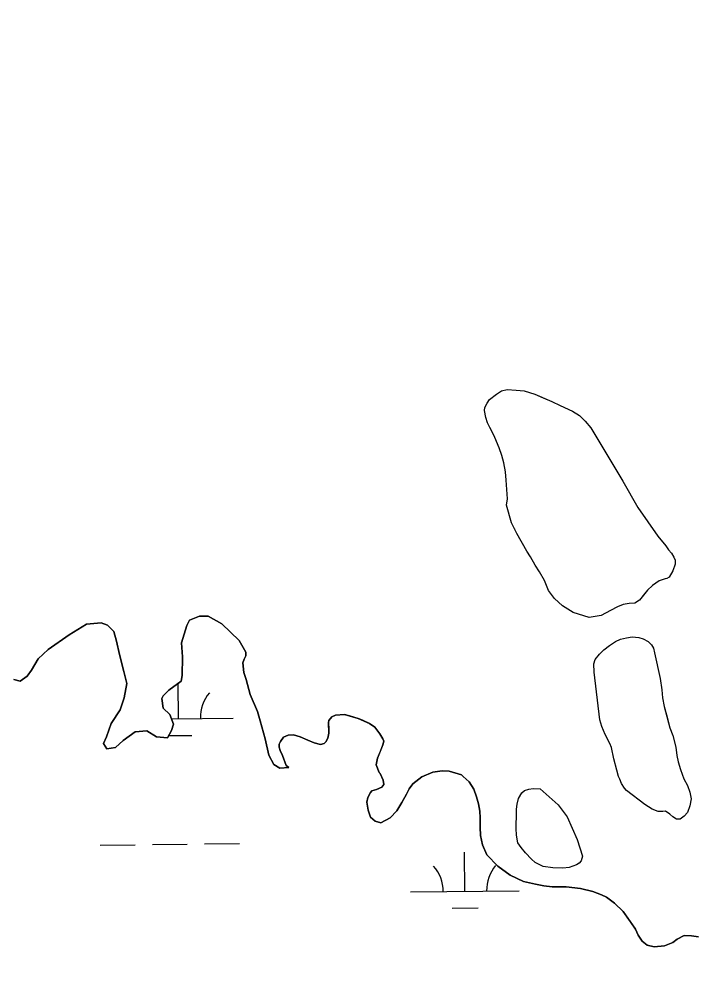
# Model space of a CAD drawing. Extents: x 3684037 to 3722149, y 433263 to 459021.
# Drawn here: x 3696887 to 3697509, y 448295 to 449181 of the extents above; entities that cross this region are included whole.
import ezdxf

# ---------------------------------------------------------------- set-up
doc = ezdxf.new("R2010")
doc.units = 0
for name, color, linetype in [('V-RIVR-EDGE', 7, 'Continuous'), ('V-TOPO-SHOR', 7, 'Continuous'), ('V-WETL-SWMP', 7, 'Continuous')]:
    doc.layers.add(name, color=color, linetype=linetype)

msp = doc.modelspace()

# ---------------------------------------------------------------- linework, layer by layer
at = {"layer": 'V-RIVR-EDGE'}
msp.add_spline([(3696491.01, 456956.98), (3696499.46, 456945.34), (3696522.43, 456915.36), (3696551.06, 456881.73), (3696592.6, 456839.57), (3696607.93, 456824.57), (3696661.56, 456762.17), (3696696.26, 456732.56), (3696736.59, 456690.41), (3696782.99, 456647.43), (3696798.72, 456631.62), (3696862.88, 456574.85), (3696899.59, 456542.81), (3696931.08, 456518.47), (3696942.36, 456503.48), (3696952.45, 456494.97), (3696962.14, 456487.66), (3696987.16, 456470.62), (3697014.61, 456451.55), (3697061.04, 456420.29), (3697092.52, 456395.55), (3697134.08, 456360.67), (3697166.78, 456335.52), (3697185.73, 456316.47), (3697201.46, 456298.23), (3697211.53, 456284.46), (3697233.7, 456256.1), (3697255.88, 456230.97), (3697279.27, 456203.82), (3697316.37, 456164.91), (3697353.48, 456123.98), (3697376.87, 456099.66), (3697406.33, 456076.13), (3697430.14, 456057.88), (3697450.33, 456044.89), (3697520.13, 455982.44), (3697544.34, 455963.37), (3697581.9, 455942.25), (3697614.61, 455926), (3697632.78, 455913.82), (3697662.24, 455891.91), (3697710.26, 455848.12), (3697757.45, 455800.7), (3697792.14, 455767.05), (3697833.3, 455729.34), (3697868.4, 455696.9), (3697895.83, 455673.38), (3697933.75, 455633.66), (3697972.88, 455598.38), (3698039.46, 455539.58), (3698090.29, 455492.15), (3698135.88, 455447.55), (3698177.02, 455406.61), (3698217.74, 455359.2), (3698254.45, 455321.1), (3698281.47, 455292.72), (3698316.18, 455265.55), (3698357.36, 455240.78), (3698381.98, 455222.12), (3698407.8, 455194.96), (3698430.77, 455163.36), (3698450.93, 455141.88), (3698487.66, 455113.89), (3698517.53, 455091.17), (3698534.07, 455076.97), (3698556.24, 455049.42), (3698582.46, 455019.84), (3698614.72, 454987.01), (3698657.08, 454947.27), (3698691.37, 454913.62), (3698718, 454887.28), (3698807.16, 454806.58), (3698837.41, 454775.78), (3698881.4, 454739.68), (3698910.45, 454713.73), (3698949.18, 454677.64), (3698989.11, 454637.11), (3699039.14, 454591.7), (3699066.57, 454562.92), (3699088.77, 454545.47), (3699187.23, 454465.17), (3699228.39, 454429.88), (3699268.34, 454393.8), (3699300.6, 454360.56), (3699328.84, 454330.56), (3699382.5, 454285.14), (3699427.29, 454244.19), (3699474.49, 454199.59), (3699500.3, 454170.41), (3699532.57, 454139.2), (3699563.24, 454114.46), (3699588.66, 454093.77), (3699608.43, 454073.91), (3699636.65, 454041.49), (3699659.24, 454015.55), (3699675.77, 453998.53), (3699726.99, 453942.6), (3699768.93, 453898.01), (3699807.65, 453854.65), (3699829.44, 453837.61), (3699865.77, 453811.24), (3699885.13, 453793.8), (3699924.68, 453762.57), (3699939.63, 453754.85), (3699950.95, 453754.42), (3699975.6, 453746.67), (3700001.84, 453731.24), (3700023.64, 453714.2), (3700032.9, 453700.84), (3700036.11, 453688.7), (3700042.15, 453679.38), (3700052.63, 453667.23), (3700065.94, 453651.02), (3700072.38, 453638.47), (3700079.63, 453627.94), (3700095.35, 453607.27), (3700141.31, 453551.36), (3700161.45, 453521.38), (3700185.64, 453491.4), (3700219.92, 453452.9), (3700237.25, 453429.81), (3700255.39, 453407.52), (3700340.92, 453326.44), (3700393.37, 453280.61), (3700435.74, 453243.71), (3700480.94, 453207.61), (3700509.2, 453188.54), (3700535.04, 453172.3), (3700559.26, 453156.47), (3700600.44, 453130.89), (3700613.76, 453121.15), (3700623.46, 453116.28), (3700639.19, 453100.47), (3700647.65, 453090.74), (3700674.71, 453074.9), (3700691.25, 453060.71), (3700727.58, 453033.93), (3700758.25, 453008.78), (3700801.44, 452977.54), (3700837.37, 452952.38), (3700871.67, 452924.8), (3700903.95, 452898.44), (3700927.77, 452880.99), (3700958.44, 452857.86), (3701015.34, 452807.99), (3701048.43, 452780.41), (3701075.48, 452762.95), (3701104.95, 452743.47), (3701127.16, 452730.88), (3701156.63, 452713.42), (3701182.87, 452695.56), (3701204.67, 452682.16), (3701235.37, 452666.32), (3701255.56, 452654.14), (3701285.83, 452633.03), (3701312.86, 452607.09), (3701321.33, 452599.79), (3701332.23, 452591.67), (3701350.39, 452577.48), (3701370.57, 452560.44), (3701389.13, 452544.63), (3701408.91, 452532.04), (3701434.36, 452518.63), (3701456.18, 452512.11), (3701467.08, 452506.42), (3701486.05, 452491.01), (3701499.77, 452482.08), (3701518.75, 452468.28), (3701537.72, 452454.08), (3701554.26, 452439.49), (3701575.24, 452422.85), (3701592.2, 452410.28), (3701622.47, 452387.15), (3701647.09, 452368.49), (3701696.32, 452326.72), (3701727.79, 452300.36), (3701754.02, 452278.86), (3701780.66, 452258.17), (3701815.38, 452234.23), (3701863.81, 452194.89), (3701890.45, 452176.22), (3701916.7, 452162), (3701938.89, 452143.34), (3701962.31, 452129.94), (3701986.93, 452112.09), (3702011.95, 452090.6), (3702032.94, 452074.37), (3702051.1, 452058.55), (3702109.2, 452006.65), (3702158.04, 451973.37), (3702192.75, 451944.17), (3702212.11, 451923.9), (3702228.25, 451910.12), (3702239.56, 451906.04), (3702258.94, 451893.46), (3702276.69, 451876.03), (3702294.85, 451861.43), (3702325.52, 451839.11), (3702353.77, 451816.4), (3702388.48, 451789.62), (3702409.06, 451772.59), (3702442.56, 451743.39), (3702493.4, 451700.4), (3702516.8, 451677.7), (3702543.84, 451656.2), (3702589.05, 451624.55), (3702615.68, 451603.86), (3702648.37, 451577.9), (3702681.06, 451551.13), (3702714.15, 451522.34), (3702744.82, 451496.38), (3702761.76, 451479.36), (3702791.61, 451448.55), (3702806.52, 451427.89), (3702821.83, 451408.04), (3702843.21, 451386.55), (3702872.26, 451361.01), (3702910.6, 451327.75), (3702933.18, 451303.03), (3702957.78, 451275.47), (3702989.23, 451239), (3703050.15, 451184.26), (3703086.05, 451144.95), (3703114.68, 451113.34), (3703144.52, 451080.11), (3703160.65, 451061.87), (3703178, 451046.86), (3703202.6, 451019.71), (3703240.51, 450979.58), (3703264.72, 450956.48), (3703289.72, 450930.13), (3703316.74, 450902.16), (3703339.74, 450878.65), (3703374.42, 450840.15), (3703418.36, 450788.28), (3703459.08, 450738.85), (3703496.19, 450699.53), (3703592.58, 450595.78), (3703613.16, 450579.55), (3703630.9, 450558.88), (3703650.24, 450530.53), (3703671.59, 450496.51), (3703693.35, 450468.15), (3703725.21, 450432.89), (3703758.29, 450400.86), (3703788.55, 450373.7), (3703807.1, 450353.03), (3703820.41, 450338.03), (3703842.98, 450309.27), (3703868.37, 450275.64), (3703879.24, 450255.8), (3703887.68, 450233.54), (3703893.72, 450223.82), (3703916.29, 450193.44), (3703936.04, 450167.51), (3703950.95, 450147.66), (3704020.69, 450060.95), (3704036.82, 450041.5), (3704044.07, 450029.75), (3704061.81, 450007.88), (3704081.17, 449986.4), (3704102.92, 449954.4), (3704113.39, 449937.79), (3704138.38, 449903.36), (3704157.73, 449880.26), (3704175.46, 449851.91), (3704189.15, 449830.04), (3704204.88, 449813.42), (3704221.81, 449792.76), (3704273.77, 449711.76), (3704281.41, 449690.71), (3704297.12, 449666.01), (3704324.1, 449622.27), (3704340.63, 449601.6), (3704382.92, 449535.99), (3704402.67, 449506.83), (3704415.95, 449482.53), (3704431.66, 449459.44), (3704449.4, 449437.16), (3704471.98, 449410.42), (3704491.34, 449390.55), (3704521.18, 449354.9), (3704545.76, 449323.7), (3704553.81, 449308.31), (3704563.07, 449292.11), (3704576.77, 449271.05), (3704594.9, 449242.3), (3704618.66, 449204.23), (3704654.93, 449156.02), (3704685.15, 449111.87), (3704709.72, 449071.77), (3704733.89, 449034.11), (3704765.72, 448985.91), (3704789.88, 448945.01), (3704815.26, 448906.53), (3704829.35, 448881.42), (3704849.89, 448850.24), (3704868.83, 448820.67), (3704884.95, 448801.63), (3704901.08, 448780.96), (3704913.97, 448762.33), (3704925.64, 448740.06), (3704932.48, 448726.7), (3704949.8, 448698.35), (3704967.55, 448682.54), (3704988.15, 448670.76), (3705014.8, 448656.95), (3705046.3, 448639.88), (3705064.06, 448624.47), (3705092.28, 448592.05), (3705105.17, 448573.42), (3705120.49, 448553.97), (3705145.89, 448522.77), (3705180.17, 448483.87), (3705197.5, 448460.37), (3705228.52, 448416.22), (3705268.84, 448365.58), (3705295.84, 448328.31), (3705331.7, 448279.29), (3705359.5, 448238.78), (3705380.04, 448203.15), (3705402.15, 448152.55), (3705422.25, 448101.95), (3705439.55, 448066.32), (3705459.26, 448025.43)], degree=3, dxfattribs=at)
at = {"layer": 'V-TOPO-SHOR'}
msp.add_line((3697132.45, 448494.33), (3697135.01, 448492.34), dxfattribs=at)
for points in [[(3697336.23, 448739.66), (3697334.94, 448756.94), (3697334.16, 448764.42), (3697332.6, 448772.68), (3697331.05, 448779.38), (3697328.47, 448786.6), (3697324.59, 448796.14), (3697322.27, 448800.78), (3697319.94, 448805.42), (3697317.62, 448809.55), (3697316.07, 448814.45), (3697315.03, 448820.9), (3697315.29, 448823.73), (3697317.35, 448827.61), (3697319.67, 448830.96), (3697325.86, 448835.87), (3697330.5, 448838.96), (3697335.66, 448840.26), (3697344.17, 448839.49), (3697351.39, 448838.98), (3697361.19, 448835.89), (3697368.93, 448832.54), (3697376.93, 448829.19), (3697384.67, 448825.59), (3697395.77, 448820.18), (3697402.22, 448816.31), (3697407.64, 448811.16), (3697412.8, 448804.97), (3697442.24, 448755.98), (3697455.92, 448731.74), (3697474.25, 448705.45), (3697481.74, 448696.42), (3697484.32, 448692.82), (3697486.9, 448689.72), (3697488.96, 448686.11), (3697490.26, 448683.28), (3697490.26, 448679.67), (3697488.2, 448673.47), (3697484.85, 448667.54), (3697482.79, 448666.25), (3697480.98, 448665.99), (3697475.57, 448664.18), (3697469.38, 448660.05), (3697464.74, 448655.66), (3697462.16, 448652.3), (3697457.52, 448646.37), (3697453.14, 448643.53), (3697447.98, 448643.27), (3697442.57, 448642.49), (3697437.15, 448640.42), (3697430.7, 448636.81), (3697422.19, 448632.42), (3697411.36, 448630.61), (3697396.4, 448634.98), (3697386.6, 448641.17), (3697379.37, 448647.87), (3697373.95, 448655.35), (3697370.07, 448664.37), (3697365.43, 448672.36), (3697361.55, 448678.55), (3697357.16, 448686.29), (3697353.81, 448691.44), (3697349.93, 448698.4), (3697344.77, 448707.68), (3697339.86, 448717.48), (3697335.21, 448733.73), (3697336.23, 448739.66)], [(3697135.01, 448492.34), (3697126.61, 448491.73), (3697121.12, 448495.11), (3697116.53, 448503.95), (3697113.35, 448518.75), (3697108.66, 448535.5), (3697106.06, 448543.88), (3697099.41, 448559.61), (3697095.74, 448573.41), (3697093.67, 448579.81), (3697092.55, 448588.71), (3697093.99, 448592.19), (3697095.43, 448595.18), (3697095.38, 448598.64), (3697089.29, 448609.44), (3697073.23, 448624.54), (3697060.76, 448631.79), (3697052.85, 448631.67), (3697043.5, 448628.07), (3697041.1, 448623.09), (3697036.38, 448607.19), (3697037.06, 448594.34), (3697036.81, 448577.02), (3697035.89, 448572.05), (3697024.64, 448563.48), (3697019.27, 448558.46), (3697018.31, 448555.97), (3697019.43, 448547.08), (3697025.46, 448541.23), (3697029.05, 448532.37), (3697027.15, 448526.41), (3697023.29, 448519.92), (3697013.38, 448520.77), (3697004.4, 448526.08), (3696993.52, 448525.43), (3696982.75, 448517.36), (3696975.43, 448510.82), (3696967.53, 448509.72), (3696964.49, 448514.62), (3696967.37, 448520.6), (3696971.64, 448533.03), (3696979.87, 448545.52), (3696983.67, 448556.46), (3696985.96, 448569.85), (3696983.32, 448580.7), (3696979.14, 448596.47), (3696976.49, 448608.8), (3696973.89, 448617.67), (3696968.36, 448623.53), (3696962.4, 448625.42), (3696949.05, 448624.24), (3696932.87, 448614.6), (3696913.77, 448600.97), (3696904.49, 448592.42), (3696898.21, 448581.94), (3696894.33, 448576.45), (3696887.96, 448571.9), (3696882, 448573.3)], [(3697471.29, 448597.96), (3697476.46, 448574.49), (3697478.01, 448563.92), (3697478.79, 448556.69), (3697480.35, 448548.7), (3697482.93, 448538.9), (3697485.52, 448529.1), (3697488.1, 448521.87), (3697490.94, 448511.04), (3697491.72, 448503.56), (3697493.02, 448497.63), (3697495.08, 448490.67), (3697498.19, 448482.15), (3697501.8, 448475.96), (3697503.87, 448469.78), (3697504.91, 448463.58), (3697503.88, 448457.14), (3697501.56, 448451.2), (3697498.72, 448447.59), (3697494.85, 448445.01), (3697491.5, 448445), (3697488.15, 448447.07), (3697485.31, 448449.64), (3697484.53, 448450.16), (3697481.44, 448452.22), (3697478.86, 448451.96), (3697474.73, 448451.96), (3697469.05, 448454.02), (3697462.34, 448458.4), (3697445.57, 448471.29), (3697443.76, 448473.35), (3697440.92, 448477.73), (3697439.37, 448481.86), (3697438.34, 448484.18), (3697436.53, 448490.11), (3697433.94, 448500.43), (3697431.87, 448510.75), (3697430.32, 448514.61), (3697425.93, 448522.87), (3697422.83, 448530.09), (3697421.02, 448536.28), (3697415.83, 448580.13), (3697415.57, 448587.87), (3697416.86, 448591.74), (3697420.72, 448596.64), (3697424.85, 448600.77), (3697430, 448604.64), (3697435.42, 448608.52), (3697440.06, 448610.58), (3697445.48, 448611.88), (3697450.64, 448612.65), (3697456.83, 448612.14), (3697460.96, 448610.86), (3697465.34, 448608.54), (3697468.7, 448605.44), (3697470.25, 448602.35), (3697471.29, 448597.96)], [(3697511.9, 448336.69), (3697505.19, 448337.72), (3697498.73, 448337.97), (3697492.27, 448334.61), (3697488.15, 448331.51), (3697480.4, 448328.4), (3697471.1, 448327.36), (3697464.64, 448329.17), (3697459.99, 448332.78), (3697456.37, 448338.2), (3697453.79, 448343.88), (3697449.13, 448350.6), (3697442.41, 448360.15), (3697434.66, 448367.63), (3697427.17, 448373.05), (3697422.51, 448375.37), (3697414.51, 448378.47), (3697403.4, 448381.3), (3697389.97, 448382.84), (3697377.31, 448382.83), (3697369.56, 448383.6), (3697361.81, 448385.15), (3697350.96, 448387.72), (3697338.56, 448393.4), (3697327.19, 448401.66), (3697317.11, 448412.24), (3697313.23, 448421.28), (3697311.16, 448429.8), (3697310.9, 448437.55), (3697310.89, 448446.07), (3697310.63, 448452.27), (3697309.33, 448458.98), (3697307.52, 448465.44), (3697305.19, 448472.41), (3697300.8, 448479.38), (3697295.37, 448484.29), (3697293.82, 448485.58), (3697282.46, 448489.18), (3697276, 448489.44), (3697267.47, 448488.14), (3697257.4, 448483.74), (3697249.14, 448477.54), (3697245.79, 448472.89), (3697243.21, 448467.98), (3697238.82, 448460.23), (3697234.18, 448452.48), (3697228.24, 448446.02), (3697219.46, 448441.62), (3697214.3, 448443.17), (3697210.16, 448446.78), (3697207.83, 448453.24), (3697206.8, 448460.47), (3697207.57, 448464.86), (3697210.15, 448469.51), (3697211.18, 448471.06), (3697215.57, 448472.35), (3697220.48, 448474.42), (3697222.28, 448476.75), (3697221.77, 448480.88), (3697218.92, 448486.82), (3697218.14, 448487.85), (3697215.3, 448495.08), (3697216.58, 448501.02), (3697219.16, 448507.48), (3697221.48, 448513.42), (3697222.51, 448516.78), (3697221.48, 448518.85), (3697218.64, 448523.49), (3697213.98, 448529.69), (3697209.07, 448533.04), (3697202.87, 448535.88), (3697198.74, 448537.69), (3697190.73, 448540.01), (3697186.34, 448541.3), (3697177.82, 448540.52), (3697174.46, 448538.96), (3697171.88, 448535.6), (3697171.62, 448533.8), (3697171.63, 448527.34), (3697171.63, 448523.98), (3697170.86, 448519.59), (3697169.05, 448516.23), (3697167.5, 448514.42), (3697164.15, 448513.65), (3697158.21, 448515.19), (3697152.52, 448517.77), (3697145.55, 448520.61), (3697139.35, 448522.41), (3697134.44, 448522.15), (3697130.05, 448520.34), (3697127.47, 448516.46), (3697126.18, 448513.88), (3697126.18, 448511.3), (3697126.96, 448508.2), (3697129.03, 448503.55), (3697132.45, 448494.33)], [(3697366.08, 448472.92), (3697382.86, 448458.23), (3697390.86, 448447.14), (3697400.16, 448426.25), (3697405.07, 448410.78), (3697403.79, 448406.65), (3697401.98, 448404.59), (3697399.66, 448402.78), (3697392.7, 448400.45), (3697387.02, 448399.93), (3697377.73, 448400.18), (3697368.96, 448401.47), (3697361.48, 448405.08), (3697358.12, 448408.17), (3697352.7, 448413.84), (3697348.57, 448418.74), (3697345.48, 448423.12), (3697344.44, 448430.35), (3697344.18, 448436.28), (3697344.17, 448440.41), (3697344.43, 448447.37), (3697344.42, 448454.08), (3697344.94, 448458.72), (3697346.22, 448463.88), (3697349.32, 448469.04), (3697351.63, 448471.37), (3697355.76, 448472.4), (3697359.63, 448473.18), (3697366.08, 448472.92)]]:
    msp.add_lwpolyline(points, dxfattribs=at)
at = {"layer": 'V-WETL-SWMP'}
for p, q in [((3697342.72, 448711.77), (3697343.07, 448711.78)), ((3697033.65, 448537.35), (3697033.27, 448570.05)), ((3697027.06, 448537.28), (3697083.64, 448537.93)), ((3697024.41, 448521.81), (3697045.83, 448522.06)), ((3696961.59, 448421.07), (3696993.58, 448421.45)), ((3697009.58, 448421.63), (3697041.58, 448422)), ((3697057.58, 448422.19), (3697089.58, 448422.56)), ((3697296.95, 448378.54), (3697296.53, 448414.54)), ((3697246.95, 448377.96), (3697346.94, 448379.13)), ((3697285.13, 448362.97), (3697309.13, 448363.25))]:
    msp.add_line(p, q, dxfattribs=at)
for points in [[(3697335.21, 448733.73), (3697336.24, 448739.66), (3697334.94, 448756.94), (3697334.16, 448764.42), (3697332.6, 448772.68), (3697331.05, 448779.38), (3697328.47, 448786.6), (3697324.59, 448796.14), (3697319.94, 448805.42), (3697317.62, 448809.55), (3697316.07, 448814.45), (3697315.03, 448820.9), (3697315.29, 448823.74), (3697317.35, 448827.61), (3697319.67, 448830.96), (3697325.86, 448835.86), (3697330.5, 448838.96), (3697335.66, 448840.26), (3697344.17, 448839.49), (3697351.39, 448838.98), (3697361.19, 448835.89), (3697376.93, 448829.19), (3697384.67, 448825.59), (3697395.77, 448820.18), (3697402.22, 448816.31), (3697407.64, 448811.16), (3697412.8, 448804.97), (3697442.23, 448755.98), (3697455.92, 448731.74), (3697474.25, 448705.45), (3697481.74, 448696.42), (3697484.32, 448692.82), (3697486.9, 448689.72), (3697488.96, 448686.11), (3697490.26, 448683.28), (3697490.26, 448679.66), (3697488.2, 448673.47), (3697484.85, 448667.54), (3697482.79, 448666.25), (3697480.98, 448665.99), (3697475.57, 448664.18), (3697469.38, 448660.05), (3697464.74, 448655.66), (3697457.52, 448646.37), (3697453.14, 448643.53), (3697447.98, 448643.27), (3697442.56, 448642.49), (3697437.15, 448640.42), (3697430.7, 448636.81), (3697422.2, 448632.42), (3697411.36, 448630.61), (3697396.4, 448634.98), (3697386.6, 448641.17), (3697379.37, 448647.87), (3697373.95, 448655.34), (3697370.07, 448664.37), (3697365.43, 448672.36), (3697361.55, 448678.55), (3697357.16, 448686.29), (3697353.81, 448691.44), (3697344.77, 448707.68), (3697339.86, 448717.48)], [(3697471.28, 448597.96), (3697476.46, 448574.49), (3697478.01, 448563.92), (3697478.79, 448556.69), (3697480.34, 448548.7), (3697485.52, 448529.1), (3697488.1, 448521.87), (3697490.94, 448511.04), (3697491.72, 448503.56), (3697493.02, 448497.63), (3697495.08, 448490.67), (3697498.19, 448482.15), (3697501.8, 448475.97), (3697503.87, 448469.78), (3697504.91, 448463.59), (3697503.88, 448457.14), (3697501.56, 448451.2), (3697498.72, 448447.59), (3697494.86, 448445.01), (3697491.5, 448445), (3697488.15, 448447.06), (3697485.31, 448449.64), (3697481.44, 448452.22), (3697478.86, 448451.96), (3697474.73, 448451.96), (3697469.05, 448454.02), (3697462.34, 448458.4), (3697445.57, 448471.29), (3697443.76, 448473.35), (3697440.92, 448477.73), (3697439.37, 448481.86), (3697438.34, 448484.18), (3697436.53, 448490.11), (3697433.94, 448500.43), (3697431.87, 448510.75), (3697430.32, 448514.61), (3697425.93, 448522.87), (3697422.83, 448530.09), (3697421.02, 448536.28), (3697415.83, 448580.13), (3697415.57, 448587.87), (3697416.86, 448591.74), (3697420.72, 448596.64), (3697424.85, 448600.77), (3697430, 448604.64), (3697435.42, 448608.52), (3697440.06, 448610.58), (3697445.48, 448611.88), (3697450.64, 448612.65), (3697456.83, 448612.14), (3697460.96, 448610.85), (3697465.34, 448608.54), (3697468.7, 448605.44), (3697470.25, 448602.35)], [(3697366.08, 448472.92), (3697382.86, 448458.23), (3697390.86, 448447.14), (3697400.16, 448426.25), (3697405.07, 448410.78), (3697403.79, 448406.65), (3697401.98, 448404.59), (3697399.66, 448402.78), (3697392.7, 448400.45), (3697387.02, 448399.93), (3697377.73, 448400.18), (3697368.96, 448401.47), (3697361.48, 448405.08), (3697358.12, 448408.17), (3697352.7, 448413.84), (3697348.57, 448418.74), (3697345.48, 448423.12), (3697344.44, 448430.35), (3697344.18, 448436.28), (3697344.17, 448440.41), (3697344.43, 448447.37), (3697344.42, 448454.08), (3697344.94, 448458.72), (3697346.22, 448463.88), (3697349.31, 448469.04), (3697351.64, 448471.37), (3697355.76, 448472.4), (3697359.63, 448473.18)]]:
    msp.add_lwpolyline(points, close=True, dxfattribs=at)
for points in [[(3696882, 448573.3), (3696887.96, 448571.9), (3696894.33, 448576.45), (3696898.21, 448581.94), (3696904.49, 448592.42), (3696913.77, 448600.97), (3696932.87, 448614.6), (3696949.05, 448624.24), (3696962.4, 448625.42), (3696968.36, 448623.53), (3696973.89, 448617.67), (3696976.49, 448608.8), (3696979.14, 448596.47), (3696983.33, 448580.7), (3696985.96, 448569.85), (3696983.68, 448556.46), (3696979.87, 448545.52), (3696971.64, 448533.03), (3696967.37, 448520.6), (3696964.49, 448514.62), (3696967.53, 448509.72), (3696975.43, 448510.82), (3696982.75, 448517.36), (3696993.52, 448525.43), (3697004.4, 448526.08), (3697013.38, 448520.77), (3697023.29, 448519.92), (3697027.15, 448526.41), (3697029.05, 448532.38), (3697025.46, 448541.23), (3697019.43, 448547.08), (3697018.31, 448555.97), (3697019.27, 448558.46), (3697024.64, 448563.48), (3697035.9, 448572.05), (3697036.81, 448577.02), (3697037.06, 448594.34), (3697036.38, 448607.19), (3697041.1, 448623.09), (3697043.5, 448628.07), (3697052.85, 448631.67), (3697060.76, 448631.79), (3697073.23, 448624.54), (3697089.29, 448609.44), (3697095.38, 448598.64), (3697095.43, 448595.18), (3697093.99, 448592.19), (3697092.55, 448588.71), (3697093.67, 448579.82), (3697095.74, 448573.41), (3697099.4, 448559.61), (3697106.06, 448543.88), (3697108.66, 448535.5), (3697113.35, 448518.75), (3697116.53, 448503.95), (3697121.12, 448495.11), (3697126.61, 448491.73), (3697135.01, 448492.34)], [(3697135.01, 448492.34), (3697132.45, 448494.33), (3697129.03, 448503.55), (3697126.96, 448508.2), (3697126.18, 448511.3), (3697126.18, 448513.88), (3697127.47, 448516.46), (3697130.05, 448520.34), (3697134.44, 448522.15), (3697139.35, 448522.41), (3697145.55, 448520.61), (3697152.52, 448517.77), (3697158.21, 448515.19), (3697164.15, 448513.65), (3697167.5, 448514.42), (3697169.05, 448516.23), (3697170.86, 448519.59), (3697171.63, 448523.98), (3697171.62, 448533.8), (3697171.88, 448535.6), (3697174.46, 448538.96), (3697177.82, 448540.52), (3697186.34, 448541.29), (3697198.74, 448537.69), (3697209.07, 448533.04), (3697213.98, 448529.69), (3697218.64, 448523.49), (3697221.48, 448518.85), (3697222.52, 448516.78), (3697221.48, 448513.42), (3697216.58, 448501.02), (3697215.3, 448495.08), (3697218.14, 448487.85), (3697218.92, 448486.82), (3697221.76, 448480.88), (3697222.28, 448476.75), (3697220.48, 448474.42), (3697215.57, 448472.35), (3697211.18, 448471.06), (3697210.15, 448469.51), (3697207.57, 448464.86), (3697206.8, 448460.47), (3697207.83, 448453.24), (3697210.16, 448446.78), (3697214.3, 448443.17), (3697219.46, 448441.62), (3697228.24, 448446.02), (3697234.18, 448452.48), (3697238.82, 448460.23), (3697243.21, 448467.98), (3697245.79, 448472.89), (3697249.14, 448477.54), (3697257.4, 448483.74), (3697267.47, 448488.14), (3697276, 448489.44), (3697282.45, 448489.18), (3697293.82, 448485.58), (3697295.37, 448484.29), (3697300.8, 448479.38), (3697305.19, 448472.41), (3697307.52, 448465.44), (3697309.33, 448458.98), (3697310.63, 448452.27), (3697310.89, 448446.07), (3697310.9, 448437.55), (3697311.16, 448429.8), (3697313.23, 448421.28), (3697317.11, 448412.24), (3697327.19, 448401.66), (3697338.56, 448393.4), (3697350.96, 448387.72), (3697361.81, 448385.15), (3697369.56, 448383.6), (3697377.31, 448382.83), (3697389.97, 448382.84), (3697403.4, 448381.3), (3697414.5, 448378.47), (3697422.51, 448375.37), (3697427.16, 448373.05), (3697434.66, 448367.63), (3697442.41, 448360.15), (3697453.79, 448343.88), (3697456.37, 448338.2), (3697459.99, 448332.78), (3697464.64, 448329.17), (3697471.1, 448327.36), (3697480.4, 448328.4), (3697488.15, 448331.51), (3697492.27, 448334.61), (3697498.73, 448337.97), (3697505.19, 448337.72), (3697511.9, 448336.69)]]:
    msp.add_lwpolyline(points, dxfattribs=at)
for centre, start, end in [((3697088.88, 448538.47), 139.89486, 181.43852), ((3697352.18, 448379.66), 139.89486, 181.43852), ((3697241.7, 448378.38), 359.89487, 41.43853)]:
    msp.add_arc(centre, 35.25, start, end, dxfattribs=at)

doc.saveas('drawing.dxf')
